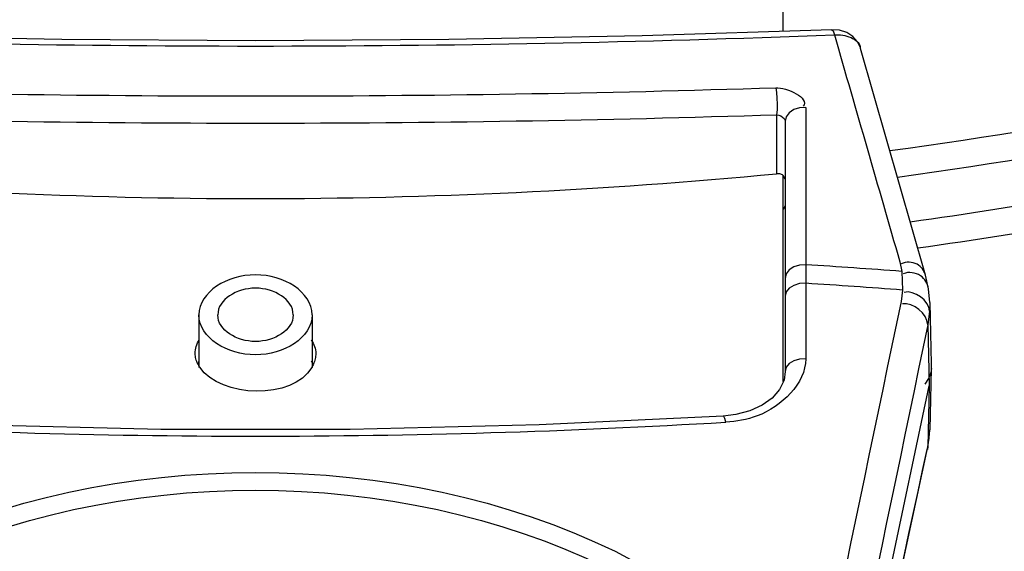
# Paper-space layout 'Sheet' of a CAD drawing. Header units: inches. Extents: x 0.2 to 10.8, y 0.2 to 8.3.
# Tile 390 of 545: x 7.6849 to 7.7893, y 4.0545 to 4.1109. Entities that reach past the tile are written whole.
import ezdxf

# ---------------------------------------------------------------- set-up
doc = ezdxf.new("R2010")
doc.units = ezdxf.units.IN
doc.header["$MEASUREMENT"] = 0
doc.layers.get('0').update_dxf_attribs({"lineweight": 5})
doc.layers.add('02___PRT_ALL_AXES', color=7, linetype='Continuous')

psp = doc.layouts.new('Sheet')

# ---------------------------------------------------------------- linework, layer by layer
at = {"color": 0, "linetype": 'ByBlock', "lineweight": -3}
for p, q in [((7.765877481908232, 4.109654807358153), (7.765877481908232, 4.123502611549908)), ((7.774024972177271, 4.108020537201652), (7.774029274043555, 4.107957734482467)), ((7.780973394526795, 4.083766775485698), (7.77407455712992, 4.107823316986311)), ((7.76825725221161, 4.101575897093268), (7.76825712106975, 4.074917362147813)), ((7.76517011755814, 4.100807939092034), (7.76517011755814, 4.09454468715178)), ((7.766077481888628, 4.100118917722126), (7.766077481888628, 4.073559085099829)), ((7.766077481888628, 4.093984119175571), (7.765877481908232, 4.094340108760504)), ((7.765877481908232, 4.072495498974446), (7.765877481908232, 4.094340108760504)), ((7.766077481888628, 4.091153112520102), (7.765877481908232, 4.090779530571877)), ((7.778233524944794, 4.085213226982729), (7.7784621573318, 4.084181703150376)), ((7.7784621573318, 4.084181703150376), (7.778538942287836, 4.082201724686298)), ((7.781286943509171, 4.082344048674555), (7.780973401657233, 4.083766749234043)), ((7.778538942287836, 4.082201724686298), (7.778373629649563, 4.080986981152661)), ((7.781416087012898, 4.080890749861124), (7.781286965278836, 4.082343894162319)), ((7.781416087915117, 4.080890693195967), (7.781396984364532, 4.079963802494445)), ((7.781416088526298, 4.080890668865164), (7.781576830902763, 4.074379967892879)), ((7.781396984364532, 4.079963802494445), (7.781200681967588, 4.078521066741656)), ((7.781200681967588, 4.078521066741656), (7.781358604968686, 4.072035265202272)), ((7.781576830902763, 4.074379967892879), (7.781576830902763, 4.0738862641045)), ((7.781576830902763, 4.0738862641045), (7.781416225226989, 4.067381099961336)), ((7.765847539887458, 3.99891540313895), (7.781358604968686, 4.072035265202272)), ((7.781358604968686, 4.072035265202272), (7.781200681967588, 4.065582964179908)), ((7.781354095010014, 4.066505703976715), (7.781396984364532, 4.066967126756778)), ((7.781393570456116, 4.066894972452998), (7.781416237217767, 4.067381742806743)), ((7.78116456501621, 4.065283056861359), (7.781393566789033, 4.066894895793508)), ((7.781200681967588, 4.065582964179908), (7.781354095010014, 4.066505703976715)), ((7.765690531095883, 3.993692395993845), (7.781200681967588, 4.065582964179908)), ((7.781200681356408, 4.06558296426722), (7.78116456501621, 4.065283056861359))]:
    psp.add_line(p, q, dxfattribs=at)
for points in [[(7.77103159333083, 4.109821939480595), (7.750918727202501, 4.109169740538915), (7.730405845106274, 4.108773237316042), (7.70986204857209, 4.108641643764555), (7.689318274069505, 4.108773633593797), (7.668805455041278, 4.109170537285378), (7.648723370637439, 4.109821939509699)], [(7.77103160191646, 4.109821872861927), (7.7711685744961, 4.109685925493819), (7.771298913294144, 4.109279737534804)], [(7.774074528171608, 4.107823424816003), (7.774053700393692, 4.107892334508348), (7.773744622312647, 4.108537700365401), (7.773258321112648, 4.109089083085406), (7.772608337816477, 4.109511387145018), (7.771831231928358, 4.109763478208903), (7.77103160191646, 4.109821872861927)], [(7.765071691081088, 4.103666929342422), (7.765148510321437, 4.103164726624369), (7.765200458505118, 4.10256624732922), (7.765222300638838, 4.10193180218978), (7.765211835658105, 4.101325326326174), (7.765170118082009, 4.10080793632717)], [(7.76825725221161, 4.101575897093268), (7.767597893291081, 4.101539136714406), (7.76699096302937, 4.101347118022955), (7.766502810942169, 4.101020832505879), (7.766186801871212, 4.100595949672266), (7.766077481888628, 4.100118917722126)], [(7.76517011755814, 4.100807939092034), (7.765397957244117, 4.100758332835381), (7.765615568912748, 4.100670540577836), (7.765805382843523, 4.100552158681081), (7.76595258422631, 4.100413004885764), (7.766045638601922, 4.100264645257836), (7.766077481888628, 4.100118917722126)], [(7.765877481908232, 4.094340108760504), (7.765803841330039, 4.094410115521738), (7.76550757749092, 4.094525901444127), (7.76517011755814, 4.09454468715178)], [(7.768257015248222, 4.084889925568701), (7.767597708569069, 4.084853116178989), (7.7669908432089, 4.084661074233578), (7.766502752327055, 4.084334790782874), (7.766186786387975, 4.083909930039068), (7.766077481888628, 4.083432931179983)], [(7.768257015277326, 4.08291571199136), (7.767597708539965, 4.082881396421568), (7.766990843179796, 4.082702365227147), (7.766502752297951, 4.082398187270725), (7.766186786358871, 4.082002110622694), (7.766077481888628, 4.081557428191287)], [(7.768257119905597, 4.074917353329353), (7.767597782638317, 4.074883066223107), (7.766990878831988, 4.074704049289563), (7.76650275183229, 4.074399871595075), (7.766186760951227, 4.074003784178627), (7.766077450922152, 4.073561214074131)], [(7.766077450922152, 4.073561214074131), (7.765952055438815, 4.072656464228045), (7.765484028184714, 4.071646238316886), (7.764695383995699, 4.070739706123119), (7.763630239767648, 4.069975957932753), (7.762332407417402, 4.069383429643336), (7.760835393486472, 4.06898546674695), (7.75950271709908, 4.068824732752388)], [(7.759502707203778, 4.068824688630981), (7.73997558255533, 4.067890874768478), (7.719936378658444, 4.067412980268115), (7.699849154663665, 4.067412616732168), (7.679810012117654, 4.067889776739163), (7.660252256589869, 4.068824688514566)], [(7.759775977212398, 4.068188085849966), (7.759671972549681, 4.068582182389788), (7.759562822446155, 4.068794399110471), (7.759502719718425, 4.068824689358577)]]:
    psp.add_lwpolyline(points, dxfattribs=at)
for centre, radius, start, end in [((7.709877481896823, 5.695500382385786), 1.58740929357, 267.7825076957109, 272.217492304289), ((7.709877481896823, 5.841551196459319), 1.738760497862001, 268.1809301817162, 271.8190698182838), ((7.709877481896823, 5.80978274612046), 1.7098690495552, 268.1468830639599, 271.85311693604), ((7.709877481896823, 4.673253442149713), 0.5813442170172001, 264.5422513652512, 275.4577486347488), ((7.710179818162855, 3.174146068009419), 0.9125937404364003, 85.7089893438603, 86.35124750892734), ((7.710180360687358, 3.17217988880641), 0.9125856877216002, 85.70415119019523, 86.35124961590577), ((7.709877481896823, 4.906479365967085), 0.8397750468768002, 266.5935423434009, 273.4064576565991)]:
    psp.add_arc(centre, radius, start, end, dxfattribs=at)
for points in [[(7.898342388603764, 4.130362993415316), (7.859969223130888, 4.113559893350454), (7.818703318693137, 4.102576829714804), (7.777191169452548, 4.096956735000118)], [(7.777983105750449, 4.094185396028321), (7.81959143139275, 4.09985332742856), (7.860947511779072, 4.110882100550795), (7.899413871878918, 4.127726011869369)], [(7.771298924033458, 4.10927982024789), (7.773612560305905, 4.101258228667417), (7.775924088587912, 4.09323602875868), (7.778233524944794, 4.085213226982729)], [(7.765071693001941, 4.103666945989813), (7.766241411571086, 4.103704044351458), (7.768722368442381, 4.102599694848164), (7.767977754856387, 4.101696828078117)], [(7.781396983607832, 4.079963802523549), (7.781366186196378, 4.081084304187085), (7.77977346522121, 4.082236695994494), (7.778688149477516, 4.081956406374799)], [(7.778373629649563, 4.080986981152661), (7.77318133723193, 4.056104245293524), (7.767998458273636, 4.031219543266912), (7.762824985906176, 4.006332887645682)], [(7.781200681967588, 4.078521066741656), (7.781167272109, 4.079678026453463), (7.779657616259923, 4.080944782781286), (7.778520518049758, 4.080728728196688)], [(7.781200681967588, 4.078521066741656), (7.776033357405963, 4.053636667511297), (7.77087549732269, 4.02875030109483), (7.765727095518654, 4.003861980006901)], [(7.67172731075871, 4.054485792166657), (7.694586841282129, 4.065634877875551), (7.725168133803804, 4.065634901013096), (7.748027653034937, 4.054485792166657)], [(7.765727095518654, 3.993994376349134), (7.770871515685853, 4.017757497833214), (7.776008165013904, 4.041522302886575), (7.781137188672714, 4.065288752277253)], [(7.672689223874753, 4.052761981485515), (7.694940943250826, 4.063694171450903), (7.724814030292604, 4.063694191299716), (7.747065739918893, 4.052761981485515)]]:
    psp.add_open_spline(points, degree=3, dxfattribs=at)
for points, knots in [([(7.779344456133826, 4.089448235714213), (7.791317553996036, 4.091113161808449), (7.837598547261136, 4.09928172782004), (7.882773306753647, 4.114323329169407), (7.91415217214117, 4.129613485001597)], [0, 0, 0, 0, 0.2572296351, 1, 1, 1, 1]), ([(7.780138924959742, 4.086676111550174), (7.792243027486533, 4.088359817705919), (7.839030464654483, 4.096619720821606), (7.884699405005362, 4.11182690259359), (7.916421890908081, 4.127284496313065)], [0, 0, 0, 0, 0.2572291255, 1, 1, 1, 1]), ([(7.772877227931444, 4.025764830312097), (7.792824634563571, 4.028385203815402), (7.866748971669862, 4.04283464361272), (7.938182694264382, 4.076801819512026), (7.979564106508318, 4.113492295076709)], [0, 0, 0, 0, 0.2667441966, 1, 1, 1, 1]), ([(7.771298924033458, 4.10927982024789), (7.771894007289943, 4.109313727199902), (7.772907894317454, 4.10919314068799), (7.773974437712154, 4.108471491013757), (7.774024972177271, 4.108020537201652)], [0, 0, 0, 0, 0.5677598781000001, 1, 1, 1, 1]), ([(7.77402883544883, 4.107907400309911), (7.774028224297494, 4.107893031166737), (7.77402615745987, 4.107864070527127), (7.77402246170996, 4.107835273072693), (7.774020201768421, 4.107820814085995)], [0, 0, 0, 0, 0.4956509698, 1, 1, 1, 1]), ([(7.780971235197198, 4.083766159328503), (7.780836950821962, 4.084238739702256), (7.780150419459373, 4.0852187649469), (7.778895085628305, 4.085214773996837), (7.778378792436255, 4.084982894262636)], [0, 0, 0, 0, 0.4646797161, 1, 1, 1, 1]), ([(7.781285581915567, 4.082343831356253), (7.781198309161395, 4.08287620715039), (7.780543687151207, 4.083996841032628), (7.779180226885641, 4.08415804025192), (7.778610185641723, 4.083939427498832)], [0, 0, 0, 0, 0.4691125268, 1, 1, 1, 1]), ([(7.916421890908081, 4.079201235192), (7.905723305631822, 4.073988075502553), (7.860614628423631, 4.054468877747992), (7.812264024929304, 4.042723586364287), (7.775360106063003, 4.037951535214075)], [0, 0, 0, 0, 0.2423247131, 1, 1, 1, 1]), ([(7.76825712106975, 4.074917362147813), (7.768256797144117, 4.072264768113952), (7.764590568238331, 4.068811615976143), (7.76090700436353, 4.068255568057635), (7.759775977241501, 4.068188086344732)], [0, 0, 0, 0, 0.7007003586, 1, 1, 1, 1]), ([(7.781608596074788, 4.07388395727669), (7.781566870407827, 4.073596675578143), (7.781403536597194, 4.073001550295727), (7.781079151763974, 4.072475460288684), (7.780880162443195, 4.072226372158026)], [0, 0, 0, 0, 0.4765913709, 1, 1, 1, 1]), ([(7.748027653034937, 4.054485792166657), (7.752646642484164, 4.052232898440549), (7.760656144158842, 4.046073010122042), (7.762920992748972, 4.035731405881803), (7.761961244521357, 4.031484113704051)], [0, 0, 0, 0, 0.5413306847, 1, 1, 1, 1])]:
    psp.add_open_spline(points, degree=3, knots=knots, dxfattribs=at)
at = {"layer": '02___PRT_ALL_AXES', "color": 0, "linetype": 'ByBlock', "lineweight": -3}
for p, q in [((7.703877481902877, 4.079572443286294), (7.703877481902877, 4.073978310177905)), ((7.71587748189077, 4.079572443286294), (7.71587748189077, 4.073978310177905))]:
    psp.add_line(p, q, dxfattribs=at)
for points in [[(7.71587748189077, 4.079572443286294), (7.71587748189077, 4.082021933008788), (7.709877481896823, 4.085608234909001), (7.703877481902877, 4.082021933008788), (7.703877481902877, 4.079572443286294)], [(7.71387748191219, 4.079572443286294), (7.71387748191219, 4.081205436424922), (7.709877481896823, 4.083596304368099), (7.70587748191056, 4.081205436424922), (7.70587748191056, 4.079572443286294)], [(7.71587748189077, 4.079572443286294), (7.71587748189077, 4.077122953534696), (7.709877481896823, 4.073536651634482), (7.703877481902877, 4.077122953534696), (7.703877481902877, 4.079572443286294)], [(7.71387748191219, 4.079572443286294), (7.71387748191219, 4.077939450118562), (7.709877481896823, 4.075548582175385), (7.70587748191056, 4.077939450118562), (7.70587748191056, 4.079572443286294)], [(7.71584366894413, 4.073987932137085), (7.713886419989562, 4.070548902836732), (7.706158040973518, 4.070711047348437), (7.703972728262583, 4.074009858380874)]]:
    psp.add_open_spline(points, degree=3, dxfattribs=at)
for points, knots in [([(7.703477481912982, 4.075471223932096), (7.703477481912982, 4.075721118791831), (7.703563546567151, 4.076242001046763), (7.70377796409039, 4.076720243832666), (7.703911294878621, 4.076954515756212)], [0, 0, 0, 0, 0.4810750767, 1, 1, 1, 1]), ([(7.715782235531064, 4.076932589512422), (7.715931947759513, 4.076706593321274), (7.716177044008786, 4.076241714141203), (7.716277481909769, 4.075720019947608), (7.716277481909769, 4.075471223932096)], [0, 0, 0, 0, 0.5214382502, 1, 1, 1, 1]), ([(7.703769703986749, 4.074355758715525), (7.703679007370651, 4.074533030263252), (7.703533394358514, 4.074895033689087), (7.703477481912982, 4.075283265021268), (7.703477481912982, 4.075471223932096)], [0, 0, 0, 0, 0.5144243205, 1, 1, 1, 1]), ([(7.716277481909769, 4.075471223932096), (7.716277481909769, 4.075282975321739), (7.716229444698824, 4.074895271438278), (7.716103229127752, 4.074527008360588), (7.716023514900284, 4.074345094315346)], [0, 0, 0, 0, 0.4866046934, 1, 1, 1, 1]), ([(7.703731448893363, 4.074334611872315), (7.703741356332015, 4.07435722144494), (7.703761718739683, 4.074402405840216), (7.703782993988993, 4.074447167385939), (7.703793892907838, 4.074469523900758)], [0, 0, 0, 0, 0.4981170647, 1, 1, 1, 1]), ([(7.703972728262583, 4.074009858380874), (7.703935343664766, 4.074066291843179), (7.703864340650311, 4.074179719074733), (7.703799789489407, 4.07429695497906), (7.703769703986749, 4.074355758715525)], [0, 0, 0, 0, 0.5061306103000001, 1, 1, 1, 1]), ([(7.703793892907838, 4.074469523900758), (7.703812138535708, 4.074506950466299), (7.703850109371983, 4.074581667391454), (7.703890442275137, 4.074655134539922), (7.703911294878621, 4.074691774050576)], [0, 0, 0, 0, 0.4968929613, 1, 1, 1, 1]), ([(7.715782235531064, 4.074669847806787), (7.715805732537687, 4.074634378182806), (7.715851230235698, 4.07456321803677), (7.715894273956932, 4.074490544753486), (7.715914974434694, 4.074454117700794)], [0, 0, 0, 0, 0.5038400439, 1, 1, 1, 1]), ([(7.716023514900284, 4.074345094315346), (7.715997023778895, 4.074284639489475), (7.715940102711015, 4.074163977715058), (7.715876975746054, 4.074046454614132), (7.71584366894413, 4.073987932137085)], [0, 0, 0, 0, 0.4950039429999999, 1, 1, 1, 1]), ([(7.715914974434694, 4.074454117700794), (7.715927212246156, 4.074432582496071), (7.715951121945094, 4.074389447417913), (7.715974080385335, 4.074345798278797), (7.715985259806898, 4.074323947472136)], [0, 0, 0, 0, 0.50228063, 1, 1, 1, 1])]:
    psp.add_open_spline(points, degree=3, knots=knots, dxfattribs=at)

doc.saveas('drawing.dxf')
